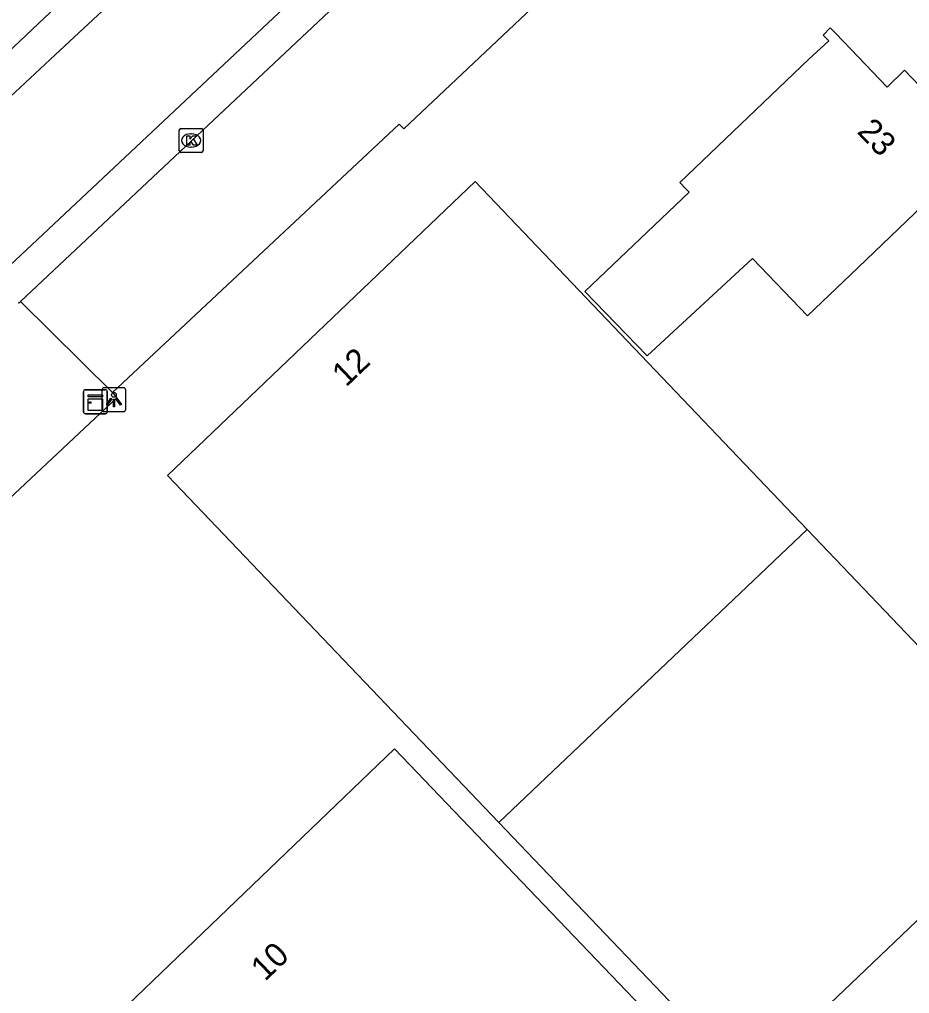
# Model space of a CAD drawing. Extents: x 156651 to 158072, y 387631 to 388990.
# Drawn here: x 157464.96 to 157502.15, y 388166.85 to 388207.54 of the extents above; entities that cross this region are included whole.
import ezdxf

# ---------------------------------------------------------------- set-up
doc = ezdxf.new("R2010")
doc.units = 0
for name, color, linetype in [('IMGEO_Hek', 7, 'Continuous'), ('IMGEO_Kast', 7, 'Continuous'), ('IMGEO_Kolk', 7, 'Continuous'), ('IMGEO_Lichtpunt', 7, 'Continuous'), ('IMGEO_Pand', 7, 'Continuous'), ('IMGEO_Pand_nummerreeks', 7, 'Continuous'), ('IMGEO_Rijbaan_lokaal_gesloten', 7, 'Continuous'), ('IMGEO_Voetpad_open', 7, 'Continuous')]:
    doc.layers.add(name, color=color, linetype=linetype)

msp = doc.modelspace()

# ---------------------------------------------------------------- linework, layer by layer
at = {"layer": 'IMGEO_Hek'}
msp.add_lwpolyline([(157468.85, 388191.959), (157480.83, 388203.161), (157481.015, 388202.978), (157490.267, 388211.711)], dxfattribs=at)
at = {"layer": 'IMGEO_Kast'}
for p, q in [((157467.631, 388191.147), (157467.631, 388191.988)), ((157467.631, 388191.988), (157467.631, 388191.147)), ((157467.706, 388192.072), (157468.547, 388192.072)), ((157468.547, 388192.072), (157467.706, 388192.072)), ((157468.631, 388191.997), (157468.631, 388191.156)), ((157468.631, 388191.156), (157468.631, 388191.997)), ((157468.556, 388191.072), (157467.715, 388191.072)), ((157467.715, 388191.072), (157468.556, 388191.072))]:
    msp.add_line(p, q, dxfattribs=at)
for points in [[(157467.826, 388191.862), (157468.426, 388191.862), (157468.426, 388191.777), (157467.826, 388191.777), (157467.826, 388191.862)], [(157467.826, 388191.687), (157468.426, 388191.687), (157468.426, 388191.198), (157467.826, 388191.198), (157467.826, 388191.687)]]:
    msp.add_lwpolyline(points, dxfattribs=at)
msp.add_circle((157467.91, 388191.536), 0.0377, dxfattribs=at)
for centre, start, end in [((157467.709, 388191.994), 92.4484, 184.2845), ((157467.709, 388191.994), 92.4484, 184.2845), ((157468.553, 388191.994), 2.4484, 94.2845), ((157468.553, 388191.994), 2.4484, 94.2845), ((157467.709, 388191.15), 182.4484, 274.2845), ((157467.709, 388191.15), 182.4484, 274.2845), ((157468.553, 388191.15), 272.4484, 4.2845), ((157468.553, 388191.15), 272.4484, 4.2845)]:
    msp.add_arc(centre, 0.0779, start, end, dxfattribs=at)
at = {"layer": 'IMGEO_Kolk'}
for p, q in [((157471.633, 388202.06), (157471.633, 388202.912)), ((157471.708, 388202.986), (157472.56, 388202.986)), ((157472.634, 388202.912), (157472.634, 388202.06)), ((157472.121, 388202.766), (157472.146, 388202.766)), ((157472.144, 388202.206), (157472.119, 388202.206)), ((157472.56, 388201.986), (157471.708, 388201.986))]:
    msp.add_line(p, q, dxfattribs=at)
for points in [[(157471.633, 388202.06), (157471.633, 388202.912)], [(157471.708, 388202.986), (157472.56, 388202.986)], [(157472.634, 388202.912), (157472.634, 388202.06)], [(157471.954, 388202.686), (157472.077, 388202.686), (157472.077, 388202.535), (157472.207, 388202.686), (157472.371, 388202.686), (157472.225, 388202.535), (157472.378, 388202.286), (157472.226, 388202.286), (157472.141, 388202.45), (157472.077, 388202.383), (157472.077, 388202.286), (157471.954, 388202.286), (157471.954, 388202.686)], [(157472.56, 388201.986), (157471.708, 388201.986)]]:
    msp.add_lwpolyline(points, dxfattribs=at)
for centre, start, end in [((157471.71, 388202.91), 91.552, 178.448), ((157471.71, 388202.91), 91.552, 178.448), ((157472.558, 388202.91), 1.552, 88.448), ((157472.558, 388202.91), 1.552, 88.448), ((157471.71, 388202.062), 181.552, 268.448), ((157471.71, 388202.062), 181.552, 268.448), ((157472.558, 388202.062), 271.552, 358.448), ((157472.558, 388202.062), 271.552, 358.448)]:
    msp.add_arc(centre, 0.0765, start, end, dxfattribs=at)
for centre, major_axis, ratio, start_param, end_param in [((157472.12, 388202.486), (-0.387, 0.002), 0.722429, 4.712389, 7.853982), ((157472.145, 388202.486), (-0.39, 0.002), 0.717154, 1.570796, 4.712389)]:
    msp.add_ellipse(centre, major_axis=major_axis, ratio=ratio, start_param=start_param, end_param=end_param, dxfattribs=at)
at = {"layer": 'IMGEO_Lichtpunt'}
for p, q in [((157468.407, 388192.061), (157468.407, 388191.254)), ((157468.407, 388192.061), (157468.407, 388191.254)), ((157469.309, 388192.156), (157468.501, 388192.156)), ((157469.309, 388192.156), (157468.501, 388192.156)), ((157469.403, 388191.254), (157469.403, 388192.061)), ((157469.403, 388191.254), (157469.403, 388192.061)), ((157468.501, 388191.16), (157469.309, 388191.16)), ((157468.501, 388191.16), (157469.309, 388191.16))]:
    msp.add_line(p, q, dxfattribs=at)
for points in [[(157468.781, 388191.725), (157468.82, 388191.697), (157468.632, 388191.435), (157468.594, 388191.462), (157468.781, 388191.725)], [(157468.883, 388191.677), (157468.93, 388191.677), (157468.93, 388191.355), (157468.883, 388191.355), (157468.883, 388191.677)], [(157468.993, 388191.697), (157469.031, 388191.724), (157469.218, 388191.462), (157469.179, 388191.434), (157468.993, 388191.697)]]:
    msp.add_lwpolyline(points, dxfattribs=at)
msp.add_circle((157468.906, 388191.859), 0.0994, dxfattribs=at)
for centre, start, end in [((157468.501, 388192.061), 90, 180), ((157468.501, 388192.061), 90, 180), ((157469.309, 388192.061), 0, 90), ((157469.309, 388192.061), 0, 90), ((157468.501, 388191.254), 180, 270), ((157468.501, 388191.254), 180, 270), ((157469.309, 388191.254), 270, 0), ((157469.309, 388191.254), 270, 360)]:
    msp.add_arc(centre, 0.0946, start, end, dxfattribs=at)
at = {"layer": 'IMGEO_Pand'}
for points in [[(157488.581, 388196.18), (157492.946, 388200.325), (157492.805, 388200.472), (157492.559, 388200.73), (157497.95, 388205.877), (157498.776, 388206.652), (157498.539, 388206.882), (157498.842, 388207.194), (157499.066, 388206.956), (157500, 388205.982), (157501.22, 388204.709), (157501.944, 388205.424), (157505.114, 388202.11), (157504.363, 388201.391), (157504.614, 388201.15), (157504.304, 388200.853), (157504.065, 388201.071), (157500, 388197.183), (157497.881, 388195.157), (157495.586, 388197.557), (157491.188, 388193.485), (157488.581, 388196.18)], [(157484.988, 388173.986), (157471.144, 388188.483), (157483.999, 388200.768), (157497.875, 388186.237)], [(157497.875, 388186.237), (157484.988, 388173.986)], [(157497.875, 388186.237), (157506.134, 388177.588)], [(157466.344, 388163.359), (157480.637, 388177.073), (157500, 388156.83), (157501.636, 388155.12), (157500, 388153.555), (157487.337, 388141.438)], [(157508.232, 388175.392), (157500, 388167.544), (157495.362, 388163.123)], [(157495.362, 388163.123), (157484.988, 388173.986)]]:
    msp.add_lwpolyline(points, dxfattribs=at)
at = {"layer": 'IMGEO_Rijbaan_lokaal_gesloten'}
for points in [[(157519.658, 388255.905), (157508.983, 388245.953), (157482.524, 388221.195), (157472.586, 388211.776), (157466.448, 388206.061), (157458.709, 388198.857), (157451.011, 388191.483), (157442.081, 388182.987), (157433.998, 388174.762), (157428.31, 388168.424), (157418.054, 388155.99), (157409.349, 388145.114), (157397.82, 388130.747), (157372.577, 388099.512), (157356.41, 388079.268), (157355.48, 388078.115), (157354.015, 388076.833), (157353.016, 388076.181), (157352.205, 388075.752), (157350.909, 388075.228), (157349.26, 388074.812), (157347.485, 388074.649), (157346.364, 388074.69), (157345.672, 388074.796)], [(157361.788, 388075.495), (157360.67, 388076.338), (157427.336, 388159.248), (157432.703, 388165.68), (157437.14, 388170.615), (157440.454, 388174.149), (157445.628, 388179.257), (157464.339, 388197.057), (157486.56, 388217.944), (157487.488, 388216.939)], [(157464.997, 388195.754), (157486.423, 388215.896)], [(157466.756, 388208.315), (157454.801, 388197.046)], [(157464.923, 388195.684), (157464.997, 388195.754)]]:
    msp.add_lwpolyline(points, dxfattribs=at)
at = {"layer": 'IMGEO_Voetpad_open'}
for points in [[(157490.267, 388211.711), (157481.015, 388202.978), (157480.83, 388203.161), (157468.85, 388191.959)], [(157468.85, 388191.959), (157464.997, 388195.754)], [(157468.85, 388191.959), (157469.027, 388191.734), (157464.53, 388187.517), (157456.336, 388179.654)]]:
    msp.add_lwpolyline(points, dxfattribs=at)

# ---------------------------------------------------------------- texts
at = {"layer": 'IMGEO_Pand_nummerreeks'}
for s, rotation, p in [('23', 313.7278, (157499.921, 388202.827)), ('12', 43.6995, (157478.607, 388192.157)), ('10', 43.8159, (157475.22, 388167.329))]:
    msp.add_text(s, height=1, rotation=rotation, dxfattribs=at).set_placement(p)

doc.saveas('drawing.dxf')
